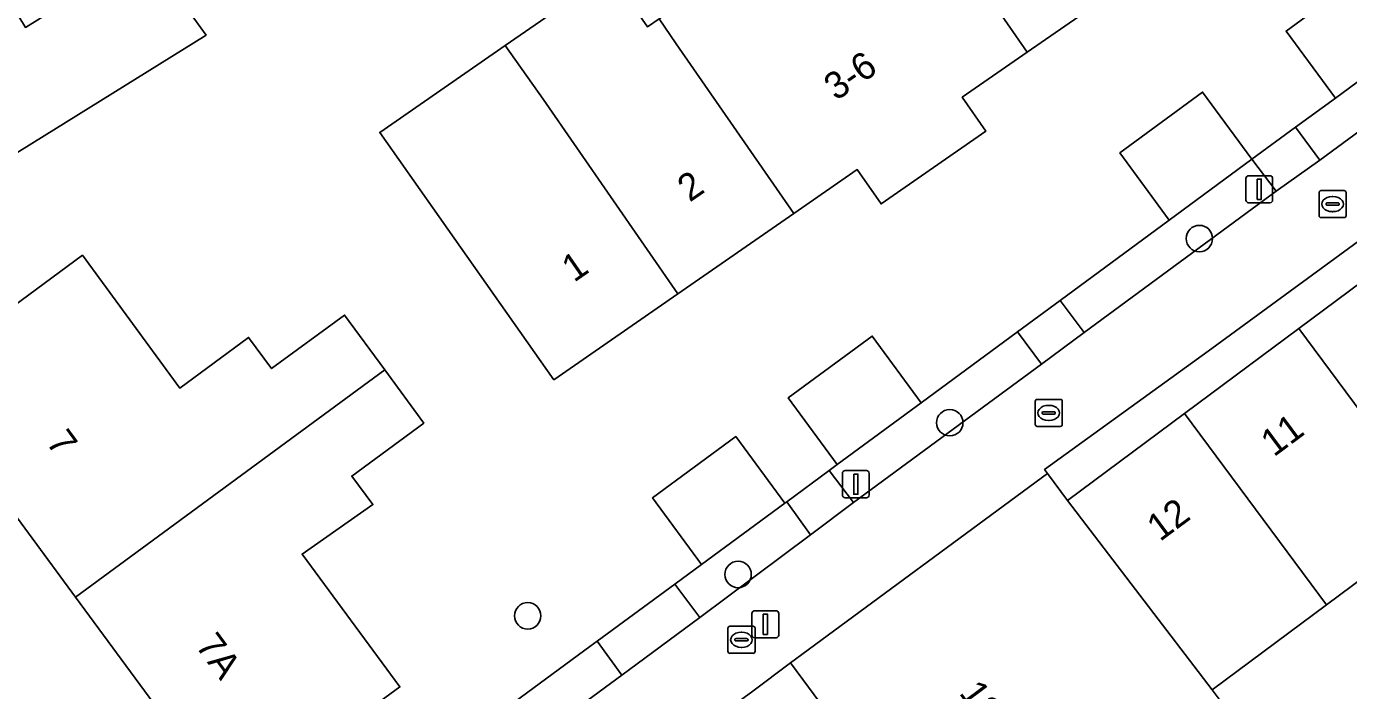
# Model space of a CAD drawing. Extents: x 161798 to 162385, y 382315 to 382833.
# Drawn here: x 161979.15 to 162028.08, y 382471.21 to 382495.78 of the extents above; entities that cross this region are included whole.
import ezdxf

# ---------------------------------------------------------------- set-up
doc = ezdxf.new("R2010")
doc.units = 0
for name, color, linetype in [('IMGEO_Afsluitpaal', 7, 'Continuous'), ('IMGEO_Boom', 7, 'Continuous'), ('IMGEO_Erf', 7, 'Continuous'), ('IMGEO_Groenvoorziening', 7, 'Continuous'), ('IMGEO_Kolk', 7, 'Continuous'), ('IMGEO_Lichtmast', 7, 'Continuous'), ('IMGEO_Pand', 7, 'Continuous'), ('IMGEO_Pand_nummerreeks', 7, 'Continuous'), ('IMGEO_Voetpad_open', 7, 'Continuous')]:
    doc.layers.add(name, color=color, linetype=linetype)

msp = doc.modelspace()

# ---------------------------------------------------------------- linework, layer by layer
at = {"layer": 'IMGEO_Afsluitpaal'}
for p, q in [((162006.098, 382474.165), (162006.888, 382474.165)), ((162006.888, 382474.165), (162006.098, 382474.165)), ((162005.998, 382473.265), (162005.998, 382474.065)), ((162005.998, 382474.065), (162005.998, 382473.265)), ((162006.988, 382474.065), (162006.988, 382473.265)), ((162006.988, 382473.265), (162006.988, 382474.065)), ((162006.888, 382473.165), (162006.098, 382473.165)), ((162006.098, 382473.165), (162006.888, 382473.165))]:
    msp.add_line(p, q, dxfattribs=at)
msp.add_lwpolyline([(162006.418, 382474.04), (162006.568, 382474.04), (162006.568, 382473.29), (162006.418, 382473.29), (162006.418, 382474.04)], dxfattribs=at)
for centre, start, end in [((162006.098, 382474.065), 90, 180), ((162006.098, 382474.065), 90, 180), ((162006.888, 382474.065), 0, 90), ((162006.888, 382474.065), 360, 90), ((162006.098, 382473.265), 180, 270), ((162006.098, 382473.265), 180, 270), ((162006.888, 382473.265), 270, 0), ((162006.888, 382473.265), 270, 0)]:
    msp.add_arc(centre, 0.1, start, end, dxfattribs=at)
at = {"layer": 'IMGEO_Boom'}
for centre in [(162022.556, 382487.933), (162013.318, 382481.122), (162005.484, 382475.507), (161997.697, 382473.976)]:
    msp.add_circle(centre, 0.489, dxfattribs=at)
at = {"layer": 'IMGEO_Erf'}
for points in [[(161996.867, 382495.078), (162000.748, 382497.765), (162002.132, 382495.765), (162002.559, 382496.061), (162008.247, 382500), (162011.191, 382502.039), (162015.531, 382505.046), (162019.993, 382508.136), (162022.139, 382505.038), (162024.987, 382500.927), (162023.649, 382500), (162020.522, 382497.834), (162016.181, 382494.828), (162013.781, 382493.165), (162014.653, 382491.905), (162010.774, 382489.218), (162009.894, 382490.488), (162007.543, 382488.859), (162003.252, 382485.887), (161998.668, 382482.712), (161992.22, 382491.86)], [(161993.848, 382481.105), (161991.185, 382479.149), (161991.967, 382478.093), (161989.346, 382476.259), (161992.965, 382471.347), (161986.763, 382466.795), (161980.965, 382474.667), (161975.014, 382482.748), (161981.215, 382487.314), (161984.822, 382482.405), (161987.368, 382484.277), (161988.215, 382483.124), (161990.921, 382485.104), (161992.408, 382483.072)]]:
    msp.add_lwpolyline(points, close=True, dxfattribs=at)
for points in [[(161979.108, 382495.748), (161983.581, 382498.525), (161985.792, 382495.462), (161965.971, 382483.156)], [(161995.546, 382469.558), (161999.114, 382472.184), (162000, 382472.836), (162000.27, 382473.035), (162003.145, 382475.15), (162004.124, 382475.871), (162002.31, 382478.34), (162005.398, 382480.608), (162007.212, 382478.139), (162007.284, 382478.193), (162008.857, 382479.357), (162009.152, 382479.575), (162007.34, 382482.041), (162010.451, 382484.326), (162012.263, 382481.86), (162015.826, 382484.485), (162017.402, 382485.647), (162021.437, 382488.62), (162019.613, 382491.103), (162022.673, 382493.352), (162024.497, 382490.869), (162026.119, 382492.053), (162027.591, 382493.128), (162025.765, 382495.613), (162028.834, 382497.868)], [(162033.451, 382491.503), (162022.878, 382483.771), (162016.83, 382479.386), (162016.933, 382479.242), (162017.674, 382478.245), (162022, 382481.459), (162026.232, 382484.603), (162030.464, 382487.747)], [(162031.491, 382477.523), (162027.259, 382474.379), (162023.027, 382471.235), (162023.322, 382470.839), (162020.939, 382469.083), (162021.844, 382467.777), (162028.852, 382467.407)]]:
    msp.add_lwpolyline(points, dxfattribs=at)
at = {"layer": 'IMGEO_Groenvoorziening'}
for points in [[(162031.539, 382494.162), (162030.66, 382495.383), (162027.591, 382493.128), (162026.119, 382492.053), (162027.016, 382490.833)], [(162025.399, 382489.685), (162024.497, 382490.869), (162021.437, 382488.62), (162017.402, 382485.647), (162018.29, 382484.454)], [(162016.708, 382483.289), (162015.826, 382484.485), (162012.263, 382481.86), (162009.152, 382479.575), (162008.857, 382479.357), (162009.756, 382478.166)], [(162008.16, 382476.967), (162007.284, 382478.193), (162007.212, 382478.139), (162004.124, 382475.871), (162003.145, 382475.15), (162004.068, 382473.92)], [(162001.181, 382471.785), (162000.27, 382473.035), (162000, 382472.836), (161999.114, 382472.184), (161995.546, 382469.558), (161996.468, 382468.315)]]:
    msp.add_lwpolyline(points, close=True, dxfattribs=at)
at = {"layer": 'IMGEO_Kolk'}
for p, q in [((162026.986, 382488.783), (162026.986, 382489.635)), ((162027.061, 382489.709), (162027.913, 382489.709)), ((162027.474, 382489.489), (162027.499, 382489.489)), ((162027.987, 382489.635), (162027.987, 382488.783)), ((162027.245, 382489.203), (162027.245, 382489.215)), ((162027.683, 382489.166), (162027.285, 382489.166)), ((162027.288, 382489.252), (162027.686, 382489.252)), ((162027.497, 382488.929), (162027.472, 382488.929)), ((162027.729, 382489.215), (162027.729, 382489.203)), ((162027.913, 382488.709), (162027.061, 382488.709)), ((162016.556, 382481.984), (162017.408, 382481.984)), ((162016.481, 382481.058), (162016.481, 382481.91)), ((162016.783, 382481.527), (162017.181, 382481.527)), ((162016.969, 382481.764), (162016.994, 382481.764)), ((162017.482, 382481.91), (162017.482, 382481.058)), ((162016.74, 382481.478), (162016.74, 382481.49)), ((162017.178, 382481.441), (162016.78, 382481.441)), ((162016.992, 382481.204), (162016.967, 382481.204)), ((162017.224, 382481.49), (162017.224, 382481.478)), ((162017.408, 382480.984), (162016.556, 382480.984)), ((162005.109, 382472.663), (162005.109, 382473.515)), ((162005.184, 382473.589), (162006.036, 382473.589)), ((162005.597, 382473.369), (162005.622, 382473.369)), ((162006.11, 382473.515), (162006.11, 382472.663)), ((162005.368, 382473.083), (162005.368, 382473.095)), ((162005.806, 382473.046), (162005.408, 382473.046)), ((162005.411, 382473.132), (162005.809, 382473.132)), ((162005.62, 382472.809), (162005.595, 382472.809)), ((162005.852, 382473.095), (162005.852, 382473.083)), ((162006.036, 382472.589), (162005.184, 382472.589))]:
    msp.add_line(p, q, dxfattribs=at)
for points in [[(162026.986, 382488.783), (162026.986, 382489.635)], [(162027.061, 382489.709), (162027.913, 382489.709)], [(162027.987, 382489.635), (162027.987, 382488.783)], [(162027.913, 382488.709), (162027.061, 382488.709)], [(162016.556, 382481.984), (162017.408, 382481.984)], [(162016.481, 382481.058), (162016.481, 382481.91)], [(162017.482, 382481.91), (162017.482, 382481.058)], [(162017.408, 382480.984), (162016.556, 382480.984)], [(162005.109, 382472.663), (162005.109, 382473.515)], [(162005.184, 382473.589), (162006.036, 382473.589)], [(162006.11, 382473.515), (162006.11, 382472.663)], [(162006.036, 382472.589), (162005.184, 382472.589)]]:
    msp.add_lwpolyline(points, dxfattribs=at)
for centre, radius, start, end in [((162027.063, 382489.633), 0.0765, 91.552, 178.448), ((162027.063, 382489.633), 0.0765, 91.552, 178.448), ((162027.911, 382489.633), 0.0765, 1.552, 88.448), ((162027.911, 382489.633), 0.0765, 1.552, 88.448), ((162027.285, 382489.212), 0.0403, 85.8775, 175.7526), ((162027.282, 382489.202), 0.0366, 178.938, 274.7102), ((162027.686, 382489.209), 0.043, 264.8664, 352.4533), ((162027.69, 382489.214), 0.0386, 1.7309, 96.639), ((162027.063, 382488.785), 0.0765, 181.552, 268.448), ((162027.063, 382488.785), 0.0765, 181.552, 268.448), ((162027.911, 382488.785), 0.0765, 271.552, 358.448), ((162027.911, 382488.785), 0.0765, 271.552, 358.448), ((162016.558, 382481.908), 0.0765, 91.552, 178.448), ((162016.558, 382481.908), 0.0765, 91.552, 178.448), ((162017.406, 382481.908), 0.0765, 1.552, 88.448), ((162017.406, 382481.908), 0.0765, 1.552, 88.448), ((162016.78, 382481.487), 0.0403, 85.8775, 175.7526), ((162017.185, 382481.489), 0.0386, 1.7309, 96.639), ((162016.558, 382481.06), 0.0765, 181.552, 268.448), ((162016.558, 382481.06), 0.0765, 181.552, 268.448), ((162016.777, 382481.477), 0.0366, 178.938, 274.7102), ((162017.181, 382481.484), 0.043, 264.8664, 352.4533), ((162017.406, 382481.06), 0.0765, 271.552, 358.448), ((162017.406, 382481.06), 0.0765, 271.552, 358.448), ((162005.186, 382473.513), 0.0765, 91.552, 178.448), ((162005.186, 382473.513), 0.0765, 91.552, 178.448), ((162006.034, 382473.513), 0.0765, 1.552, 88.448), ((162006.034, 382473.513), 0.0765, 1.552, 88.448), ((162005.408, 382473.092), 0.0403, 85.8775, 175.7526), ((162005.405, 382473.082), 0.0366, 178.938, 274.7102), ((162005.809, 382473.089), 0.043, 264.8664, 352.4533), ((162005.813, 382473.094), 0.0386, 1.7309, 96.639), ((162005.186, 382472.665), 0.0765, 181.552, 268.448), ((162005.186, 382472.665), 0.0765, 181.552, 268.448), ((162006.034, 382472.665), 0.0765, 271.552, 358.448), ((162006.034, 382472.665), 0.0765, 271.552, 358.448)]:
    msp.add_arc(centre, radius, start, end, dxfattribs=at)
for centre, major_axis, ratio, start_param, end_param in [((162027.473, 382489.209), (-0.387, 0.002), 0.722429, 4.712389, 7.853982), ((162027.498, 382489.209), (-0.39, 0.002), 0.717154, 1.570796, 4.712389), ((162016.968, 382481.484), (-0.387, 0.002), 0.722429, 4.712389, 7.853982), ((162016.993, 382481.484), (-0.39, 0.002), 0.717154, 1.570796, 4.712389), ((162005.596, 382473.089), (-0.387, 0.002), 0.722429, 4.712389, 7.853982), ((162005.621, 382473.089), (-0.39, 0.002), 0.717154, 1.570796, 4.712389)]:
    msp.add_ellipse(centre, major_axis=major_axis, ratio=ratio, start_param=start_param, end_param=end_param, dxfattribs=at)
at = {"layer": 'IMGEO_Lichtmast'}
for p, q in [((162024.279, 382489.359), (162024.279, 382490.159)), ((162024.279, 382490.159), (162024.279, 382489.359)), ((162024.379, 382490.259), (162025.169, 382490.259)), ((162025.169, 382490.259), (162024.379, 382490.259)), ((162025.269, 382490.159), (162025.269, 382489.359)), ((162025.269, 382489.359), (162025.269, 382490.159)), ((162025.169, 382489.259), (162024.379, 382489.259)), ((162024.379, 382489.259), (162025.169, 382489.259)), ((162009.346, 382478.448), (162009.346, 382479.248)), ((162009.346, 382479.248), (162009.346, 382478.448)), ((162009.446, 382479.348), (162010.236, 382479.348)), ((162010.236, 382479.348), (162009.446, 382479.348)), ((162010.336, 382479.248), (162010.336, 382478.448)), ((162010.336, 382478.448), (162010.336, 382479.248)), ((162010.236, 382478.348), (162009.446, 382478.348)), ((162009.446, 382478.348), (162010.236, 382478.348))]:
    msp.add_line(p, q, dxfattribs=at)
for points in [[(162024.699, 382490.134), (162024.849, 382490.134), (162024.849, 382489.384), (162024.699, 382489.384), (162024.699, 382490.134)], [(162009.766, 382479.223), (162009.916, 382479.223), (162009.916, 382478.473), (162009.766, 382478.473), (162009.766, 382479.223)]]:
    msp.add_lwpolyline(points, dxfattribs=at)
for centre, start, end in [((162024.379, 382490.159), 90, 180), ((162024.379, 382490.159), 90, 180), ((162025.169, 382490.159), 0, 90), ((162025.169, 382490.159), 360, 90), ((162024.379, 382489.359), 180, 270), ((162024.379, 382489.359), 180, 270), ((162025.169, 382489.359), 270, 0), ((162025.169, 382489.359), 270, 0), ((162009.446, 382479.248), 90, 180), ((162009.446, 382479.248), 90, 180), ((162010.236, 382479.248), 0, 90), ((162010.236, 382479.248), 360, 90), ((162009.446, 382478.448), 180, 270), ((162009.446, 382478.448), 180, 270), ((162010.236, 382478.448), 270, 0), ((162010.236, 382478.448), 270, 0)]:
    msp.add_arc(centre, 0.1, start, end, dxfattribs=at)
at = {"layer": 'IMGEO_Pand'}
for points in [[(162016.181, 382494.828), (162020.522, 382497.834), (162019.023, 382500), (162015.531, 382505.046), (162011.191, 382502.039), (162012.602, 382500)], [(162012.602, 382500), (162011.191, 382502.039), (162008.247, 382500), (162002.559, 382496.061), (162003.194, 382495.144), (162007.543, 382488.859), (162009.894, 382490.488), (162010.774, 382489.218), (162014.653, 382491.905), (162013.781, 382493.165), (162016.181, 382494.828)], [(161977.762, 382497.945), (161977.626, 382498.168), (161977.288, 382497.942), (161971.975, 382494.388), (161974.313, 382490.677), (161973.02, 382489.874), (161971.323, 382490.435), (161970.072, 382492.422), (161971.515, 382493.387), (161971.115, 382494.021), (161970.453, 382495.072), (161972.516, 382496.591), (161971.633, 382497.907), (161965.896, 382494.027), (161959.54, 382489.735), (161963.685, 382483.413), (161965.116, 382484.335), (161965.971, 382483.156), (161985.792, 382495.462), (161983.581, 382498.525), (161979.108, 382495.748)], [(162002.559, 382496.061), (162002.132, 382495.765), (162000.748, 382497.765), (161996.867, 382495.078), (161998.269, 382493.089), (162003.252, 382485.887), (162007.543, 382488.859), (162003.194, 382495.144)], [(162027.591, 382493.128), (162030.66, 382495.383), (162028.834, 382497.868), (162025.765, 382495.613)], [(161998.269, 382493.089), (161996.867, 382495.078), (161992.22, 382491.86), (161998.668, 382482.712), (162003.252, 382485.887)], [(162024.497, 382490.869), (162022.673, 382493.352), (162019.613, 382491.103), (162021.437, 382488.62)], [(162035.723, 382480.666), (162030.464, 382487.747), (162026.232, 382484.603), (162031.491, 382477.523)], [(161992.408, 382483.072), (161990.921, 382485.104), (161988.215, 382483.124), (161987.368, 382484.277), (161984.822, 382482.405), (161981.215, 382487.314), (161975.014, 382482.748), (161980.965, 382474.667)], [(162031.491, 382477.523), (162026.232, 382484.603), (162022, 382481.459), (162027.259, 382474.379)], [(162009.152, 382479.575), (162012.263, 382481.86), (162010.451, 382484.326), (162007.34, 382482.041)], [(161992.408, 382483.072), (161980.965, 382474.667), (161986.763, 382466.795), (161992.965, 382471.347), (161989.346, 382476.259), (161991.967, 382478.093), (161991.185, 382479.149), (161993.848, 382481.105)], [(162023.027, 382471.235), (162027.259, 382474.379), (162022, 382481.459), (162017.674, 382478.245)], [(162004.124, 382475.871), (162007.212, 382478.139), (162005.398, 382480.608), (162002.31, 382478.34)], [(162023.322, 382470.839), (162023.027, 382471.235), (162017.674, 382478.245), (162016.933, 382479.242), (162007.424, 382472.237), (162010.085, 382468.639), (162011.452, 382469.65), (162012.419, 382468.351), (162012.001, 382468.042), (162014.651, 382464.45), (162019.117, 382467.74), (162019.403, 382467.951), (162020.939, 382469.083)]]:
    msp.add_lwpolyline(points, close=True, dxfattribs=at)
at = {"layer": 'IMGEO_Voetpad_open'}
for points in [[(162031.539, 382494.162), (162027.016, 382490.833), (162025.399, 382489.685), (162018.29, 382484.454), (162016.708, 382483.289), (162009.756, 382478.166), (162008.16, 382476.967), (162004.068, 382473.92), (162001.181, 382471.785), (161996.468, 382468.315), (161995.699, 382467.691), (161995.501, 382467.545), (161997.4, 382464.883), (162006.029, 382471.189), (162007.424, 382472.237), (162016.933, 382479.242), (162016.83, 382479.386), (162022.878, 382483.771), (162033.451, 382491.503)], [(162010.085, 382468.639), (162007.424, 382472.237), (162006.029, 382471.189)]]:
    msp.add_lwpolyline(points, dxfattribs=at)
for points in [[(162026.119, 382492.053), (162024.497, 382490.869), (162025.399, 382489.685), (162027.016, 382490.833)], [(162017.402, 382485.647), (162015.826, 382484.485), (162016.708, 382483.289), (162018.29, 382484.454)], [(162008.857, 382479.357), (162007.284, 382478.193), (162008.16, 382476.967), (162009.756, 382478.166)], [(162004.068, 382473.92), (162003.145, 382475.15), (162000.27, 382473.035), (162001.181, 382471.785)]]:
    msp.add_lwpolyline(points, close=True, dxfattribs=at)

# ---------------------------------------------------------------- texts
at = {"layer": 'IMGEO_Pand_nummerreeks'}
for s, rotation, p in [('3-6', 34.5551, (162009.113, 382493.01)), ('2', 34.7098, (162003.694, 382489.259)), ('1', 34.7109, (161999.412, 382486.293)), ('11', 36.6088, (162025.314, 382479.834)), ('7', 306.3105, (161979.846, 382480.389)), ('12', 36.6088, (162021.098, 382476.702)), ('7A', 306.3105, (161985.374, 382472.866)), ('13', 306.5889, (162013.637, 382471.115))]:
    msp.add_text(s, height=1, rotation=rotation, dxfattribs=at).set_placement(p)

doc.saveas('drawing.dxf')
